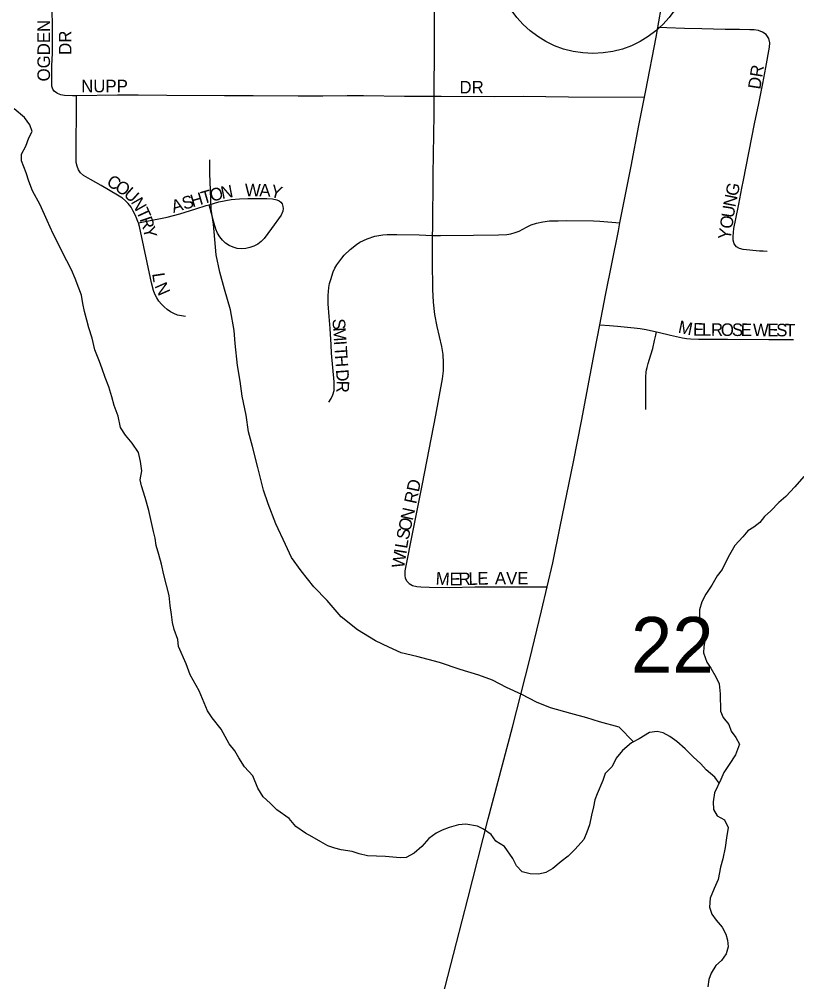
# Model space of a CAD drawing. Extents: x 1985906 to 2360102, y 891258 to 1222054.
# Drawn here: x 2125091 to 2128183, y 1037407 to 1041237 of the extents above; entities that cross this region are included whole.
import ezdxf

# ---------------------------------------------------------------- set-up
doc = ezdxf.new("R2010")
doc.units = 0
for name, color, linetype in [('GM_X_City_Street', 7, 'Continuous'), ('GM_X_City_Street_Text', 7, 'Continuous'), ('GM_X_Minor_River', 7, 'Continuous'), ('GM_X_Section_Text', 7, 'Continuous'), ('GM_X_State_Route', 7, 'Continuous'), ('GM_X_Unincorporated', 7, 'Continuous')]:
    doc.layers.add(name, color=color, linetype=linetype)

msp = doc.modelspace()

# ---------------------------------------------------------------- linework, layer by layer
at = {"layer": 'GM_X_City_Street'}
for points in [[(2125241.2, 1040942.9), (2125230.9, 1040949.8), (2125224.8, 1040958.5), (2125220.8, 1040970.2), (2125219.7, 1040986.2), (2125220.8, 1041052.1), (2125222.7, 1041101.7), (2125223.2, 1041151.6), (2125223.5, 1041201), (2125222.1, 1041283.7), (2125223.7, 1041383), (2125223.6, 1041448.8), (2125223.5, 1041487.2)], [(2126741.1, 1040931.1), (2126741.9, 1041131.1), (2126742, 1041329.3), (2126742.9, 1041462.1), (2126743, 1041480.1)], [(2128064.8, 1040312.8), (2128049.2, 1040313.9), (2128035, 1040314.7), (2127970.3, 1040321.6), (2127955.2, 1040325.1), (2127943, 1040332.1), (2127934.7, 1040343.5), (2127930.6, 1040357.8), (2127929.7, 1040373.3), (2127930.9, 1040389.2), (2127933.3, 1040405), (2127940.4, 1040442.4), (2127952.2, 1040500.9), (2127965.1, 1040564.9), (2127971.8, 1040597), (2128015.4, 1040821.6), (2128031.9, 1040901.7), (2128048, 1040981.8), (2128060.1, 1041045.2), (2128074.2, 1041126), (2128075.5, 1041143.3), (2128071.8, 1041160.8), (2128061.8, 1041175.8), (2128047.4, 1041186), (2128030.9, 1041191.9), (2128013.9, 1041194.5), (2127997.1, 1041195.3), (2127956, 1041195.9), (2127898.6, 1041195.9), (2127806, 1041199.5), (2127736.5, 1041199.6), (2127666.3, 1041202.4), (2127630.3, 1041203.8)], [(2125241.2, 1040942.9), (2125255.3, 1040937.1), (2125270.7, 1040934.9), (2125302.7, 1040933.5), (2125318.2, 1040933.7)], [(2125564.4, 1040426.9), (2125564.2, 1040427.9), (2125558.5, 1040443.5), (2125551.8, 1040458.7), (2125544, 1040473.5), (2125535.9, 1040489.3), (2125524.1, 1040504), (2125513.3, 1040514.7), (2125501.6, 1040525.5), (2125482, 1040537.3), (2125416.5, 1040575.1), (2125373.7, 1040599.5), (2125346.1, 1040615.8), (2125334.6, 1040625.6), (2125326, 1040637.7), (2125320.5, 1040651.9), (2125317.7, 1040667.1), (2125316.7, 1040683), (2125316.8, 1040748), (2125318.4, 1040861.9), (2125318.3, 1040911.6), (2125318.2, 1040933.7)], [(2125318.2, 1040933.7), (2125481.9, 1040936.7), (2125563.6, 1040936.8), (2125677.6, 1040935.6), (2125906.5, 1040933.7), (2126020.8, 1040933.4), (2126200.6, 1040932.6), (2126298.4, 1040932.5), (2126394.9, 1040933.1), (2126459.9, 1040933.2), (2126622.9, 1040931.3), (2126741.1, 1040931.1)], [(2126734.9, 1040377.2), (2126735.1, 1040407.3), (2126737.6, 1040619.7), (2126741, 1040858), (2126741.1, 1040931.1)], [(2126741.1, 1040931.1), (2126769.2, 1040931.1), (2126980.4, 1040930), (2127094.9, 1040930.4), (2127275, 1040928), (2127577.2, 1040927.2)], [(2125564.4, 1040426.9), (2125591.7, 1040432.4), (2125679, 1040450), (2125729.9, 1040462.7), (2125792.7, 1040483.3), (2125834.5, 1040495.5), (2125845.7, 1040498.9), (2125885.2, 1040510.4), (2125933.7, 1040519.6), (2125966.6, 1040522.9), (2125999.6, 1040524), (2126075.2, 1040523.7), (2126098.1, 1040522.3), (2126115.1, 1040518.6), (2126124.4, 1040514.6), (2126131, 1040509.3), (2126136, 1040502.9), (2126139.7, 1040492.5), (2126140.8, 1040484.1), (2126139.6, 1040474.1), (2126132, 1040458), (2126094.5, 1040404.2), (2126064.6, 1040365), (2126053.3, 1040352.4), (2126039.6, 1040341.9), (2126024.4, 1040334), (2126008.4, 1040328.3), (2125991.8, 1040324.5), (2125974.8, 1040323.4), (2125957.7, 1040325.4), (2125941.2, 1040330), (2125925.6, 1040336.9), (2125911.3, 1040346.4), (2125898.8, 1040358), (2125888, 1040371.1), (2125879.1, 1040385.7), (2125872.6, 1040401.3), (2125863.6, 1040433.2), (2125855.2, 1040464.5), (2125845.7, 1040498.9)], [(2125751.5, 1040054.7), (2125735.9, 1040056.5), (2125720.6, 1040060.3), (2125706, 1040065.7), (2125692.2, 1040073.1), (2125679.2, 1040082.1), (2125667, 1040092.2), (2125656.1, 1040103.4), (2125646.3, 1040115.9), (2125637.7, 1040129.2), (2125630.4, 1040143.2), (2125624.6, 1040157.9), (2125616.1, 1040188.7), (2125568.7, 1040411.9), (2125564.4, 1040426.9)], [(2126734.9, 1040377.2), (2126766.4, 1040377.2), (2126897.8, 1040377.4), (2126996.9, 1040378.9), (2127030, 1040381.1), (2127046.5, 1040383.9), (2127062.8, 1040388.1), (2127078.5, 1040394.2), (2127093.7, 1040401.5), (2127107.8, 1040409.9), (2127126.2, 1040419.4), (2127148.1, 1040426.3), (2127173.6, 1040431.5), (2127199.6, 1040434.4), (2127234.1, 1040435.2), (2127267.4, 1040436.2), (2127374.1, 1040434.7), (2127399.7, 1040433.7), (2127431.2, 1040431.5), (2127479.8, 1040427.2)], [(2126322.1, 1039713.4), (2126330.7, 1039727.8), (2126338, 1039743.2), (2126342.7, 1039760), (2126343.6, 1039777.3), (2126342.9, 1039793.9), (2126333, 1039908.6), (2126331.8, 1039941.3), (2126327.5, 1040007), (2126323.3, 1040055), (2126319.7, 1040104.6), (2126319, 1040137.4), (2126322.2, 1040169.6), (2126325.3, 1040185.4), (2126329.4, 1040201.1), (2126339.5, 1040231.8), (2126346, 1040246.3), (2126354.1, 1040259.7), (2126373.4, 1040286.1), (2126383.6, 1040298.4), (2126406.7, 1040321), (2126431.7, 1040341.2), (2126445.3, 1040349.6), (2126459.7, 1040356.7), (2126474.8, 1040362.9), (2126505.3, 1040373.5), (2126520.9, 1040377.3), (2126536.7, 1040379.9), (2126554.4, 1040380.7), (2126592.3, 1040380.7), (2126680.7, 1040379.7), (2126734.9, 1040377.2)], [(2126632.3, 1039001.7), (2126627.3, 1039013.3), (2126625.3, 1039023.6), (2126626.3, 1039042.6), (2126633.6, 1039082.8), (2126649.3, 1039163.3), (2126695.1, 1039388), (2126747.7, 1039661.5), (2126774.6, 1039806.4), (2126778.2, 1039838.4), (2126778.7, 1039870.6), (2126776.5, 1039902.8), (2126771.3, 1039934.6), (2126752.6, 1040014.4), (2126743.3, 1040062.9), (2126737.7, 1040112), (2126735.2, 1040161.3), (2126734, 1040276.2), (2126734.9, 1040377.2)], [(2127400, 1040021.1), (2127437.9, 1040018.1), (2127470.6, 1040015.5), (2127535.9, 1040009.4), (2127560.8, 1040006.1), (2127584.4, 1040002), (2127625.2, 1039993.2)], [(2127583.5, 1039684.3), (2127582.9, 1039733), (2127582.3, 1039813.8), (2127583.6, 1039833.1), (2127585.3, 1039842.2), (2127587.5, 1039851.7), (2127592.2, 1039867.2), (2127603, 1039902), (2127610.4, 1039926.7), (2127617.8, 1039958.3), (2127622.4, 1039980), (2127625.2, 1039993.2)], [(2127625.2, 1039993.2), (2127632.5, 1039991.6), (2127680.3, 1039980.3), (2127728.1, 1039970.1), (2127744.6, 1039966.8), (2127760.2, 1039965.3), (2127792.8, 1039964.2), (2127907.5, 1039963.6), (2128071.4, 1039962.9), (2128169.6, 1039963.5)], [(2126632.3, 1039001.7), (2126641.6, 1038992.4), (2126655.2, 1038984.5), (2126671.5, 1038980.4), (2126688.1, 1038978.7), (2126721.2, 1038977.2), (2126803.6, 1038976.6), (2126902.2, 1038978.4), (2127082.7, 1038979.2), (2127164, 1038979.3), (2127190.6, 1038979.4)]]:
    msp.add_lwpolyline(points, dxfattribs=at)
at = {"layer": 'GM_X_Minor_River'}
for points in [[(2125513.7, 1039582.4), (2125493.3, 1039612.2), (2125484.7, 1039658.2), (2125468, 1039700.1), (2125459.6, 1039734.1), (2125447, 1039774.1), (2125432.4, 1039812), (2125420, 1039845.9), (2125409.5, 1039875.9), (2125390.9, 1039921.8), (2125380.2, 1039967.8), (2125367.6, 1040009.7), (2125359.2, 1040039.7), (2125350.7, 1040073.7), (2125344.3, 1040105.7), (2125337.8, 1040139.7), (2125327.4, 1040167.6), (2125312.9, 1040205.5), (2125298.4, 1040239.5), (2125279.8, 1040275.3), (2125261.3, 1040311.2), (2125240.6, 1040355), (2125226.2, 1040382.9), (2125201.4, 1040436.7), (2125174.5, 1040498.6), (2125143.7, 1040554.3), (2125129.1, 1040592.2), (2125118.6, 1040626.2), (2125099.9, 1040674.1), (2125099.6, 1040700.2), (2125117.3, 1040732.5), (2125128.9, 1040764.7), (2125142.6, 1040791), (2125132.2, 1040816.9), (2125111.8, 1040846.7), (2125071.2, 1040880.3)], [(2127533.3, 1038361.7), (2127476.3, 1038420.8), (2127398.2, 1038442.2), (2127348.1, 1038457.8), (2127284, 1038475.4), (2127203.8, 1038496.8), (2127147.7, 1038520.4), (2127089.5, 1038550), (2127029.3, 1038577.6), (2126973.1, 1038607.2), (2126919, 1038626.8), (2126844.8, 1038650.3), (2126762.6, 1038677.7), (2126672.5, 1038701.1), (2126610.4, 1038716.7), (2126560.2, 1038738.3), (2126508.1, 1038763.9), (2126435.8, 1038807.4), (2126371.4, 1038859), (2126315, 1038924.7), (2126262.6, 1038978.4), (2126212.2, 1039042.1), (2126173.8, 1039095.8), (2126149.5, 1039147.7), (2126110.9, 1039229.6), (2126080.4, 1039309.4), (2126062, 1039363.4), (2126039.4, 1039453.3), (2126018.8, 1039537.2), (2126002.4, 1039595.2), (2125993.9, 1039661.2), (2125977.4, 1039737.2), (2125969, 1039797.2), (2125958.6, 1039859.2), (2125950, 1039947.3), (2125945.6, 1039999.3), (2125931.1, 1040081.3), (2125906.5, 1040163.2), (2125888, 1040231.2), (2125873.6, 1040299.1), (2125869.1, 1040361.2), (2125862.7, 1040421.2), (2125854.3, 1040481.2), (2125851.8, 1040557.3), (2125849.3, 1040623.4), (2125849, 1040677.4)], [(2127874.5, 1038198.1), (2127856.9, 1038221.6), (2127822.4, 1038251.2), (2127802, 1038275), (2127771.5, 1038302.7), (2127739, 1038334.3), (2127706.5, 1038364), (2127678.1, 1038383.7), (2127651.8, 1038397.4), (2127627.6, 1038403.1), (2127597.6, 1038398.6), (2127555.7, 1038374), (2127525.8, 1038357.6), (2127490, 1038327), (2127464.3, 1038296.6), (2127448.7, 1038264.3), (2127420.9, 1038235.8), (2127411.3, 1038207.6), (2127389.9, 1038155.2), (2127380.1, 1038131), (2127374.5, 1038102.8), (2127366.9, 1038070.6), (2127359.3, 1038032.4), (2127347.7, 1038002.2), (2127336, 1037973.9), (2127302.3, 1037935.4), (2127274.6, 1037906.9), (2127246.7, 1037886.5), (2127213, 1037858), (2127185.1, 1037841.6), (2127157, 1037835.2), (2127122.9, 1037836.7), (2127090.6, 1037844.3), (2127068.2, 1037868.1), (2127053.8, 1037898), (2127021.1, 1037945.7), (2126986.6, 1037967.3), (2126968.2, 1037993.1), (2126937.8, 1038014.8), (2126913.6, 1038026.5), (2126867.3, 1038033.9), (2126837.2, 1038031.5), (2126801.2, 1038021), (2126773.2, 1038010.6), (2126749.3, 1037998.2), (2126719.4, 1037977.8), (2126691.7, 1037945.3), (2126661.9, 1037918.8), (2126630, 1037902.4), (2126605.9, 1037900), (2126547.6, 1037905.3), (2126475.3, 1037908.3), (2126443.1, 1037915.9), (2126414.8, 1037925.6), (2126370.6, 1037933), (2126346.4, 1037938.7), (2126318.1, 1037948.4), (2126289.8, 1037964), (2126255.4, 1037983.6), (2126229.1, 1037999.3), (2126190.6, 1038024.9), (2126164.1, 1038056.6), (2126115.5, 1038092.1), (2126089, 1038117.8), (2126060.6, 1038143.5), (2126040.1, 1038177.3), (2126019.3, 1038227.2), (2125986.7, 1038262.9), (2125964.2, 1038298.7), (2125947.7, 1038326.5), (2125925.3, 1038354.3), (2125894.4, 1038412.1), (2125857.7, 1038457.7), (2125839.3, 1038485.6), (2125806.1, 1038565.3), (2125771.1, 1038629.1), (2125754.5, 1038673), (2125723.5, 1038740.8), (2125721.1, 1038768.8), (2125706.5, 1038808.7), (2125700.1, 1038836.7), (2125695.7, 1038868.8), (2125691.2, 1038904.8), (2125686.7, 1038944.9), (2125676.1, 1038984.8), (2125665.5, 1039026.8), (2125657, 1039068.8), (2125646.4, 1039106.8), (2125635.9, 1039142.8), (2125631.5, 1039172.8), (2125625.2, 1039198.8), (2125618.8, 1039222.8), (2125606, 1039282.8), (2125591.3, 1039334.7), (2125576.6, 1039380.7), (2125572.3, 1039404.7), (2125577.8, 1039440.8), (2125573.3, 1039476.9), (2125564.9, 1039512.9), (2125540.3, 1039550.7), (2125513.7, 1039582.4)], [(2128210.9, 1039417.7), (2128175.3, 1039377.1), (2128139.6, 1039338.5), (2128111.8, 1039314.1), (2128080.1, 1039281.6), (2128054.3, 1039259.2), (2128036.6, 1039234.9), (2128012.7, 1039216.5), (2127988.8, 1039202.2), (2127969, 1039177.8), (2127937.3, 1039143.3), (2127909.8, 1039096.8), (2127886.3, 1039048.3), (2127866.6, 1039022), (2127845, 1038985.6), (2127821.4, 1038949.2), (2127805.7, 1038918.9), (2127796.1, 1038886.7), (2127796.4, 1038858.6), (2127810.9, 1038828.7), (2127817.3, 1038798.7), (2127817.7, 1038764.6), (2127814, 1038740.5), (2127812.3, 1038716.4), (2127824.9, 1038678.5), (2127841.2, 1038654.6), (2127861.8, 1038620.8), (2127874.2, 1038592.9), (2127878.7, 1038552.8), (2127879.6, 1038484.6), (2127890, 1038458.7), (2127912.4, 1038430.9), (2127922.8, 1038405), (2127941.2, 1038379.1), (2127955.6, 1038353.3), (2127940.1, 1038310.9), (2127914.5, 1038272.5), (2127892.8, 1038240.1), (2127881.1, 1038211.9), (2127855.7, 1038159.4), (2127850.2, 1038123.2), (2127852.5, 1038093.1), (2127866.9, 1038067.3), (2127895.3, 1038051.6), (2127909.7, 1038021.7), (2127904.2, 1037979.5), (2127898.7, 1037941.3), (2127889.2, 1037897.1), (2127879.6, 1037862.8), (2127870.2, 1037814.6), (2127854.6, 1037778.3), (2127839.1, 1037739.9), (2127835.5, 1037703.8), (2127845.9, 1037675.8), (2127862.3, 1037652), (2127886.7, 1037624.2), (2127901.2, 1037596.4), (2127907.5, 1037572.4), (2127909.8, 1037546.3), (2127902.2, 1037518.2), (2127884.4, 1037491.8), (2127860.6, 1037471.5), (2127842.9, 1037441.1), (2127833.2, 1037416.9), (2127829.6, 1037386.8)]]:
    msp.add_lwpolyline(points, dxfattribs=at)
at = {"layer": 'GM_X_State_Route'}
for points in [[(2127582.3, 1040953.2), (2127623.7, 1041165.3), (2127630.3, 1041203.8), (2127647.2, 1041303), (2127668.2, 1041422.9), (2127677.5, 1041475.9)], [(2126772.2, 1037341.1), (2126829.9, 1037562.3), (2126874.4, 1037737.3), (2126955.9, 1038055.7), (2127052.2, 1038421), (2127121.6, 1038691.4), (2127168.4, 1038882.7), (2127190.6, 1038979.4), (2127212.5, 1039074.5), (2127242.5, 1039219), (2127294.9, 1039476.2), (2127326.6, 1039637.4), (2127379.3, 1039912.8), (2127400, 1040021.1), (2127422.5, 1040138.8), (2127473.5, 1040395.3), (2127479.8, 1040427.2), (2127524, 1040652.8), (2127555.6, 1040813.7), (2127577.2, 1040927.2), (2127582.3, 1040953.2)]]:
    msp.add_lwpolyline(points, dxfattribs=at)
at = {"layer": 'GM_X_Unincorporated'}
msp.add_circle((2127372.6, 1041493.8), 392.8, dxfattribs=at)

# ---------------------------------------------------------------- texts
at = {"layer": 'GM_X_City_Street_Text'}
for s, rotation, p in [('OGDEN', 90, (2125213.1, 1040989.7)), ('DR', 90, (2125298.2, 1041095.3)), ('DR', 81.0327, (2128038, 1040955.9)), ('NUPP', 0, (2125336.9, 1040946.3)), ('DR', 0, (2126841.7, 1040941.9)), ('C', 327.6573, (2125434.2, 1040579.7)), ('O', 327.3042, (2125467.6, 1040558.6)), ('N', 10.9714, (2125897.4, 1040521.3)), ('W', 359.3444, (2125988, 1040532.7)), ('A', 359.3224, (2126045.2, 1040532)), ('Y', 344.8081, (2126085.8, 1040532)), ('G', 77.5542, (2127947.4, 1040530.3)), ('U', 318.2013, (2125503, 1040536.1)), ('S', 16.2569, (2125746.1, 1040478.6)), ('H', 16.2981, (2125779.9, 1040488.5)), ('T', 16.2832, (2125822.1, 1040500.8)), ('O', 14.3543, (2125855.5, 1040510.6)), ('N', 78.9601, (2127939, 1040487.4)), ('N', 299.753, (2125533.1, 1040510)), ('A', 16.2847, (2125703.9, 1040466.3)), ('U', 81.2887, (2127932.4, 1040444.5)), ('T', 294.7198, (2125554.4, 1040472.9)), ('R', 288.819, (2125568.6, 1040442.2)), ('O', 81.3404, (2127925.8, 1040401)), ('Y', 284.0628, (2125581.1, 1040405.7)), ('Y', 81.3352, (2127919.2, 1040357.5)), ('L', 278.5281, (2125619.1, 1040224.9)), ('N', 293.6276, (2125628.2, 1040176.5)), ('S', 273.9649, (2126336.3, 1040044.3)), ('M', 348.1292, (2127708.5, 1039990.6)), ('M', 273.9558, (2126338.7, 1040009.2)), ('E', 358.7265, (2127770.2, 1039978.6)), ('L', 359.5945, (2127806.3, 1039977.8)), ('R', 359.5871, (2127841.5, 1039977.5)), ('O', 359.5628, (2127881, 1039977.2)), ('S', 359.5809, (2127925.1, 1039976.9)), ('E', 359.5628, (2127960.2, 1039976.7)), ('W', 359.5792, (2128008.7, 1039976.3)), ('E', 359.5809, (2128065.9, 1039975.9)), ('S', 359.5628, (2128101.1, 1039975.6)), ('T', 359.5809, (2128136.3, 1039975.3)), ('I', 273.9838, (2126342.4, 1039956.5)), ('T', 273.9649, (2126343.9, 1039934.6)), ('H', 273.9595, (2126346.3, 1039899.5)), ('D', 273.9595, (2126350.3, 1039842.4)), ('R', 268.4938, (2126353.3, 1039799.8)), ('RD', 78.1073, (2126669.7, 1039306.4)), ('N', 77.4641, (2126655.5, 1039240.3)), ('O', 77.5068, (2126646, 1039197.3)), ('S', 78.3632, (2126638.9, 1039163)), ('L', 80.641, (2126633.3, 1039128.8)), ('W', 81.2232, (2126621.2, 1039050.7)), ('I', 81.2202, (2126630, 1039107.2)), ('M', 356.318, (2126745.8, 1038988.2)), ('E', 0.2861, (2126802.2, 1038984.7)), ('R', 1.5183, (2126838.6, 1038984.9)), ('L', 1.5817, (2126878.2, 1038986)), ('E', 1.5938, (2126913.4, 1038987)), ('AVE', 0, (2126982.5, 1038988.3))]:
    msp.add_text(s, height=50, rotation=rotation, dxfattribs=at).set_placement(p)
at = {"layer": 'GM_X_Section_Text'}
msp.add_text('22', height=221, rotation=0, dxfattribs=at).set_placement((2127523.7, 1038637.6))

doc.saveas('drawing.dxf')
